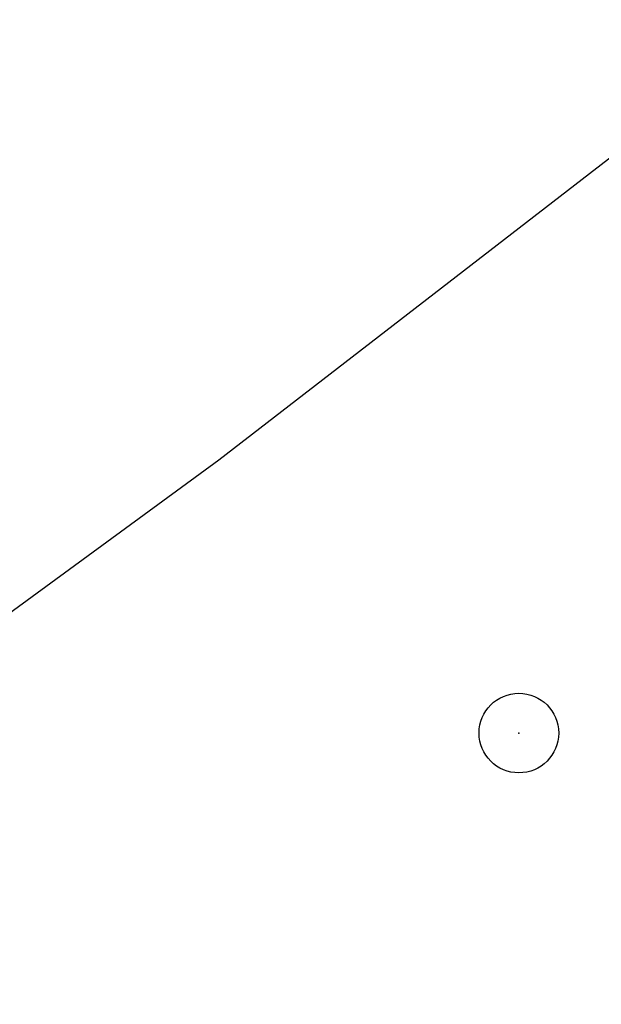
# Model space of a CAD drawing. Extents: x 10527 to 38813, y 13847 to 37526.
# Tile 334 of 656: x 35443.24 to 35445.43, y 36316.75 to 36320.46. Entities that reach past the tile are written whole.
import ezdxf

# ---------------------------------------------------------------- set-up
doc = ezdxf.new("R2010")
doc.units = 0
doc.header["$LTSCALE"] = 0.5
doc.header["$MEASUREMENT"] = 0
doc.header["$PDMODE"] = 32
doc.header["$PDSIZE"] = 0.3
doc.linetypes.add('CONTI', pattern=[0])
doc.layers.add('.', color=7, linetype='Continuous', lineweight=15)
doc.layers.add('GORIZDEFAULT', color=32, linetype='CONTI')
doc.layers.add('PI_TTDEFAULT', color=5, linetype='CONTI')

# ---------------------------------------------------------------- blocks, each defined once
blk = doc.blocks.new('gergrgrre')
at = {"layer": 'GORIZDEFAULT', "color": 32}
blk.add_polyline3d([(360285.766, 4200427.0221, 539), (360287.26, 4200428.04, 539), (360289.1, 4200429.34, 539), (360290.93, 4200430.68, 539), (360292.69, 4200432.04, 539), (360294.37, 4200433.39, 539), (360295.95, 4200434.71, 539), (360297.41, 4200435.99, 539), (360298.75, 4200437.19, 539), (360299.93, 4200438.29, 539), (360300.95, 4200439.29, 539), (360301.8, 4200440.15, 539), (360302.5, 4200440.91, 539), (360303.09, 4200441.6, 539), (360303.61, 4200442.25, 539), (360304.09, 4200442.89, 539), (360304.56, 4200443.56, 539), (360305.06, 4200444.28, 539), (360305.62, 4200445.08, 539), (360306.25, 4200445.95, 539), (360306.93, 4200446.88, 539), (360307.66, 4200447.84, 539), (360308.45, 4200448.83, 539)], dxfattribs=at)
at = {"layer": 'PI_TTDEFAULT', "color": 5}
blk.add_point((360292.06, 4200429.65, 538.8), dxfattribs=at)

msp = doc.modelspace()

# ---------------------------------------------------------------- hatches: boundary and pattern name
at = {"layer": '.', "ltscale": 0.149071}
h = msp.add_hatch(color=256, dxfattribs=at)
h.dxf.hatch_style = 1
h.set_gradient(color1=(255, 255, 255), tint=1)
h.paths.add_polyline_path([(35043.2971, 36082.0132), (36343.2971, 36082.0132), (36343.2971, 37217.0132), (35043.2971, 37217.0132)])
h.paths.add_polyline_path([(35058.2971, 37202.0132), (36328.2971, 37202.0132), (36328.2971, 36097.0132), (35058.2971, 36097.0132)], flags=16)

# ---------------------------------------------------------------- block references
at = {"linetype": 'Continuous'}
msp.add_blockref('gergrgrre', (-324846.9437, -4164111.8779), dxfattribs=at)

doc.saveas('drawing.dxf')
